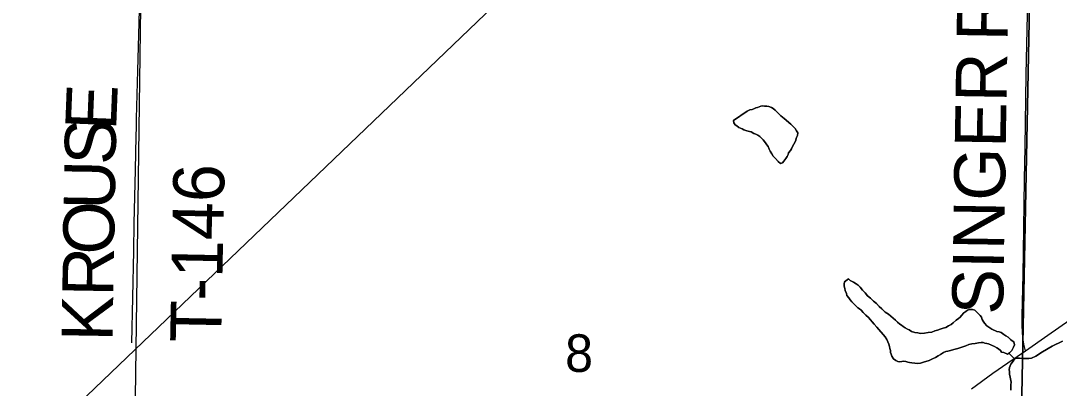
# Model space of a CAD drawing. Extents: x 2.4 to 73.1, y 4.5 to 25.6.
# Drawn here: x 33.951 to 34.529, y 20.801 to 21.005 of the extents above; entities that cross this region are included whole.
import ezdxf

# ---------------------------------------------------------------- set-up
doc = ezdxf.new("R2010")
doc.units = 0
for name, color, linetype in [('GM_X_Major_River', 7, 'Continuous'), ('GM_X_Minor_Lake', 7, 'Continuous'), ('GM_X_Minor_River', 7, 'Continuous'), ('GM_X_Section', 7, 'Continuous'), ('GM_X_Section_Text', 7, 'Continuous'), ('GM_X_State_Route', 7, 'Continuous'), ('GM_X_Township_Road', 7, 'Continuous'), ('GM_X_Township_Road_Text', 7, 'Continuous')]:
    doc.layers.add(name, color=color, linetype=linetype)

msp = doc.modelspace()

# ---------------------------------------------------------------- linework, layer by layer
at = {"layer": 'GM_X_Major_River'}
for points in [[(34.53088, 20.82703), (34.52508, 20.82418), (34.51965, 20.82112), (34.51596, 20.81877), (34.51344, 20.81752), (34.5121, 20.81738), (34.51077, 20.81742), (34.50886, 20.81729), (34.50678, 20.81755), (34.50488, 20.81762), (34.5037, 20.81651), (34.50271, 20.81522), (34.5021, 20.81428), (34.50169, 20.81335), (34.50128, 20.81241), (34.50105, 20.81109), (34.50121, 20.81013), (34.50135, 20.8086), (34.50168, 20.80707), (34.50184, 20.80611), (34.502, 20.80516), (34.50216, 20.8042), (34.50211, 20.80268), (34.50206, 20.80097), (34.50202, 20.79983)], [(34.50202, 20.79983), (34.50206, 20.80097), (34.50211, 20.80268), (34.50216, 20.8042), (34.502, 20.80516), (34.50184, 20.80611), (34.50168, 20.80707), (34.50135, 20.8086), (34.50121, 20.81013), (34.50105, 20.81109), (34.50128, 20.81241), (34.50169, 20.81335), (34.5021, 20.81428), (34.50271, 20.81522), (34.5037, 20.81651), (34.50488, 20.81762), (34.50678, 20.81755), (34.50886, 20.81729), (34.51077, 20.81742), (34.5121, 20.81738), (34.51344, 20.81752), (34.51596, 20.81877), (34.51965, 20.82112), (34.52508, 20.82418), (34.53088, 20.82703)]]:
    msp.add_lwpolyline(points, dxfattribs=at)
at = {"layer": 'GM_X_Minor_Lake'}
for points in [[(34.37926, 20.93306), (34.37987, 20.93399), (34.38028, 20.93493), (34.3821, 20.9383), (34.38274, 20.94037), (34.38315, 20.94149), (34.38339, 20.94301), (34.38267, 20.94417), (34.38194, 20.94534), (34.38084, 20.94652), (34.37954, 20.9477), (34.37843, 20.94869), (34.37695, 20.95007), (34.37583, 20.95087), (34.37491, 20.95166), (34.37398, 20.95245), (34.37306, 20.95343), (34.37176, 20.95462), (34.37084, 20.9556), (34.36973, 20.95659), (34.36879, 20.957), (34.36729, 20.95762), (34.36616, 20.95785), (34.36482, 20.95789), (34.36368, 20.95793), (34.36273, 20.95777), (34.36099, 20.95707), (34.36003, 20.95691), (34.35887, 20.95638), (34.35791, 20.95603), (34.35676, 20.95569), (34.35521, 20.95498), (34.34762, 20.9499)], [(34.34762, 20.9499), (34.35521, 20.95498), (34.35676, 20.95569), (34.35791, 20.95603), (34.35887, 20.95638), (34.36003, 20.95691), (34.36099, 20.95707), (34.36273, 20.95777), (34.36368, 20.95793), (34.36482, 20.95789), (34.36616, 20.95785), (34.36729, 20.95762), (34.36879, 20.957), (34.36973, 20.95659), (34.37084, 20.9556), (34.37176, 20.95462), (34.37306, 20.95343), (34.37398, 20.95245), (34.37491, 20.95166), (34.37583, 20.95087), (34.37695, 20.95007), (34.37843, 20.94869), (34.37954, 20.9477), (34.38084, 20.94652), (34.38194, 20.94534), (34.38267, 20.94417), (34.38339, 20.94301), (34.38315, 20.94149), (34.38274, 20.94037), (34.3821, 20.9383), (34.38028, 20.93493), (34.37987, 20.93399), (34.37926, 20.93306), (34.37827, 20.93176), (34.37805, 20.93082), (34.37745, 20.92989), (34.37665, 20.92877), (34.37565, 20.92729), (34.37486, 20.92636), (34.3737, 20.92583), (34.37241, 20.92701), (34.37094, 20.92877), (34.36965, 20.92996), (34.36893, 20.93131), (34.36802, 20.93268), (34.36748, 20.93383), (34.36696, 20.93537), (34.36623, 20.93635), (34.3655, 20.93732), (34.36403, 20.93908), (34.36311, 20.94007), (34.36219, 20.94086), (34.36107, 20.94166), (34.35995, 20.94226), (34.35901, 20.94268), (34.35751, 20.94349), (34.35656, 20.94371), (34.35505, 20.94414), (34.35335, 20.94457), (34.35242, 20.94518), (34.35054, 20.946), (34.34943, 20.9468), (34.34849, 20.9474), (34.34777, 20.94857), (34.34762, 20.9499)], [(34.34762, 20.9499), (34.34777, 20.94857), (34.34849, 20.9474), (34.34943, 20.9468), (34.35054, 20.946), (34.35242, 20.94518), (34.35335, 20.94457), (34.35505, 20.94414), (34.35656, 20.94371), (34.35751, 20.94349), (34.35901, 20.94268), (34.35995, 20.94226), (34.36107, 20.94166), (34.36219, 20.94086), (34.36311, 20.94007), (34.36403, 20.93908), (34.3655, 20.93732), (34.36623, 20.93635), (34.36696, 20.93537), (34.36748, 20.93383), (34.36802, 20.93268), (34.36893, 20.93131), (34.36965, 20.92996), (34.37094, 20.92877), (34.37241, 20.92701), (34.3737, 20.92583), (34.37486, 20.92636), (34.37565, 20.92729), (34.37665, 20.92877), (34.37745, 20.92989), (34.37805, 20.93082), (34.37827, 20.93176), (34.37926, 20.93306)], [(34.41165, 20.86179), (34.40949, 20.85996), (34.40927, 20.85883), (34.40923, 20.85769), (34.40957, 20.85635), (34.40972, 20.8552), (34.41043, 20.85347), (34.41078, 20.8525), (34.41188, 20.85113), (34.4126, 20.84997), (34.41352, 20.84899), (34.41444, 20.84801), (34.41536, 20.84702), (34.41684, 20.84564), (34.41778, 20.84504), (34.4187, 20.84425), (34.41981, 20.84307), (34.42128, 20.8415), (34.42276, 20.84012), (34.42387, 20.83894), (34.42478, 20.83777), (34.42588, 20.8364), (34.42735, 20.83483), (34.43213, 20.82935), (34.43304, 20.82799), (34.43357, 20.82664), (34.43409, 20.82529), (34.43444, 20.82413), (34.43459, 20.82299), (34.43494, 20.82184), (34.43509, 20.82069), (34.43544, 20.81973), (34.43579, 20.81876), (34.43669, 20.81721), (34.43799, 20.81622), (34.43912, 20.8158), (34.44026, 20.81557), (34.4414, 20.81572), (34.44236, 20.81588), (34.4435, 20.81566), (34.44463, 20.81543), (34.44558, 20.81521), (34.4469, 20.81497), (34.44861, 20.81472), (34.45013, 20.81467), (34.45166, 20.81481), (34.45339, 20.81533)], [(34.45339, 20.81533), (34.45166, 20.81481), (34.45013, 20.81467), (34.44861, 20.81472), (34.4469, 20.81497), (34.44558, 20.81521), (34.44463, 20.81543), (34.4435, 20.81566), (34.44236, 20.81588), (34.4414, 20.81572), (34.44026, 20.81557), (34.43912, 20.8158), (34.43799, 20.81622), (34.43669, 20.81721), (34.43579, 20.81876), (34.43544, 20.81973), (34.43509, 20.82069), (34.43494, 20.82184), (34.43459, 20.82299), (34.43444, 20.82413), (34.43409, 20.82529), (34.43357, 20.82664), (34.43304, 20.82799), (34.43213, 20.82935), (34.42735, 20.83483), (34.42588, 20.8364), (34.42478, 20.83777), (34.42387, 20.83894), (34.42276, 20.84012), (34.42128, 20.8415), (34.41981, 20.84307), (34.4187, 20.84425), (34.41778, 20.84504), (34.41684, 20.84564), (34.41536, 20.84702), (34.41444, 20.84801), (34.41352, 20.84899), (34.4126, 20.84997), (34.41188, 20.85113), (34.41078, 20.8525), (34.41043, 20.85347), (34.40972, 20.8552), (34.40957, 20.85635), (34.40923, 20.85769), (34.40927, 20.85883), (34.40949, 20.85996), (34.41165, 20.86179)], [(34.45339, 20.81533), (34.45646, 20.81618), (34.4584, 20.81725), (34.46014, 20.81796), (34.4615, 20.81886), (34.46285, 20.81958), (34.4646, 20.82066), (34.46576, 20.82119), (34.46692, 20.82154), (34.46845, 20.82187), (34.47037, 20.82237), (34.47248, 20.82287), (34.47537, 20.82392), (34.47691, 20.82444), (34.47865, 20.82514), (34.48037, 20.82547), (34.4821, 20.82579), (34.48401, 20.82611), (34.48554, 20.82625), (34.48668, 20.82621), (34.48763, 20.82599), (34.48857, 20.82577), (34.48951, 20.82554), (34.4929, 20.8241), (34.4942, 20.8233), (34.49514, 20.8227), (34.49625, 20.8219), (34.49679, 20.82093), (34.49812, 20.82069), (34.50019, 20.81986), (34.50135, 20.82059), (34.50254, 20.82188), (34.50355, 20.82375), (34.50397, 20.82507), (34.50364, 20.8266), (34.50271, 20.8272), (34.50178, 20.82799), (34.50048, 20.82918), (34.49918, 20.82998), (34.49806, 20.83078), (34.49657, 20.83178), (34.49544, 20.8322), (34.4943, 20.83242), (34.49149, 20.83366), (34.49037, 20.83446), (34.4887, 20.83565), (34.48741, 20.83703), (34.48668, 20.83819), (34.48614, 20.83916), (34.48561, 20.84032), (34.48488, 20.8413), (34.4834, 20.84287), (34.48192, 20.84425), (34.4806, 20.84467), (34.47908, 20.84472), (34.47792, 20.84419), (34.47695, 20.84346), (34.47578, 20.84274), (34.47459, 20.84126), (34.4738, 20.84033), (34.47283, 20.8396), (34.47165, 20.83869), (34.46989, 20.83723), (34.46872, 20.83631), (34.46737, 20.8356), (34.46581, 20.8347), (34.46427, 20.83418), (34.46273, 20.83366), (34.46119, 20.83314), (34.45966, 20.83281), (34.45811, 20.8321), (34.45601, 20.83179), (34.45391, 20.83148), (34.45181, 20.83136), (34.45029, 20.8316), (34.44858, 20.83185), (34.4467, 20.83248), (34.44539, 20.83328), (34.44445, 20.8337), (34.44315, 20.8345), (34.44202, 20.83511), (34.4411, 20.8359), (34.44016, 20.8365), (34.43887, 20.83768), (34.43776, 20.83867), (34.43387, 20.84204), (34.432, 20.84324), (34.43015, 20.84501), (34.42867, 20.84639), (34.4272, 20.84796), (34.42553, 20.84935), (34.42387, 20.85093), (34.4222, 20.85231), (34.42092, 20.85388), (34.41944, 20.85545), (34.41816, 20.85701), (34.41705, 20.85819), (34.41594, 20.85899), (34.41444, 20.8598), (34.41257, 20.86081), (34.41165, 20.86179)], [(34.41165, 20.86179), (34.41257, 20.86081), (34.41444, 20.8598), (34.41594, 20.85899), (34.41705, 20.85819), (34.41816, 20.85701), (34.41944, 20.85545), (34.42092, 20.85388), (34.4222, 20.85231), (34.42387, 20.85093), (34.42553, 20.84935), (34.4272, 20.84796), (34.42867, 20.84639), (34.43015, 20.84501), (34.432, 20.84324), (34.43387, 20.84204), (34.43776, 20.83867), (34.43887, 20.83768), (34.44016, 20.8365), (34.4411, 20.8359), (34.44202, 20.83511), (34.44315, 20.8345), (34.44445, 20.8337), (34.44539, 20.83328), (34.4467, 20.83248), (34.44858, 20.83185), (34.45029, 20.8316), (34.45181, 20.83136), (34.45391, 20.83148), (34.45601, 20.83179), (34.45811, 20.8321), (34.45966, 20.83281), (34.46119, 20.83314), (34.46273, 20.83366), (34.46427, 20.83418), (34.46581, 20.8347), (34.46737, 20.8356), (34.46872, 20.83631), (34.46989, 20.83723), (34.47165, 20.83869), (34.47283, 20.8396), (34.4738, 20.84033), (34.47459, 20.84126), (34.47578, 20.84274), (34.47695, 20.84346), (34.47792, 20.84419), (34.47908, 20.84472), (34.4806, 20.84467), (34.48192, 20.84425), (34.4834, 20.84287), (34.48488, 20.8413), (34.48561, 20.84032), (34.48614, 20.83916), (34.48668, 20.83819), (34.48741, 20.83703), (34.4887, 20.83565), (34.49037, 20.83446), (34.49149, 20.83366), (34.4943, 20.83242), (34.49544, 20.8322), (34.49657, 20.83178), (34.49806, 20.83078), (34.49918, 20.82998), (34.50048, 20.82918), (34.50178, 20.82799), (34.50271, 20.8272), (34.50364, 20.8266), (34.50397, 20.82507), (34.50355, 20.82375), (34.50254, 20.82188), (34.50135, 20.82059), (34.50019, 20.81986), (34.49812, 20.82069), (34.49679, 20.82093), (34.49625, 20.8219), (34.49514, 20.8227), (34.4942, 20.8233), (34.4929, 20.8241), (34.48951, 20.82554), (34.48857, 20.82577), (34.48763, 20.82599), (34.48668, 20.82621), (34.48554, 20.82625), (34.48401, 20.82611), (34.4821, 20.82579), (34.48037, 20.82547), (34.47865, 20.82514), (34.47691, 20.82444), (34.47537, 20.82392), (34.47248, 20.82287), (34.47037, 20.82237), (34.46845, 20.82187), (34.46692, 20.82154), (34.46576, 20.82119), (34.4646, 20.82066), (34.46285, 20.81958), (34.4615, 20.81886), (34.46014, 20.81796), (34.4584, 20.81725), (34.45646, 20.81618), (34.45339, 20.81533)]]:
    msp.add_lwpolyline(points, dxfattribs=at)
at = {"layer": 'GM_X_Minor_River'}
msp.add_line((34.50091, 20.8203), (34.50431, 20.81708), dxfattribs=at)
msp.add_lwpolyline([(33.49925, 20.08505), (33.5087, 20.33825), (34.68791, 21.46756)], dxfattribs=at)
at = {"layer": 'GM_X_Section'}
for points in [[(34.01857, 21.08095), (34.5135, 21.07124), (34.50366, 20.57062), (34.01173, 20.57818)], [(35.01295, 21.06066), (35.00213, 20.55856), (34.50366, 20.57062), (34.5135, 21.07124)]]:
    msp.add_lwpolyline(points, close=True, dxfattribs=at)
at = {"layer": 'GM_X_State_Route'}
msp.add_lwpolyline([(34.48016, 20.80055), (34.49197, 20.80917), (34.5004, 20.81502), (34.51013, 20.82172), (34.52268, 20.83035), (34.53491, 20.8389)], dxfattribs=at)
at = {"layer": 'GM_X_Township_Road'}
for points in [[(34.01512, 20.94605), (34.0152, 20.95103), (34.01594, 20.97775), (34.01659, 21.00417), (34.01771, 21.05048), (34.01822, 21.07286), (34.01842, 21.08073)], [(34.51013, 20.82172), (34.50927, 20.82531), (34.50869, 20.82901), (34.50844, 20.8323), (34.5083, 20.83577), (34.50832, 20.84105), (34.5089, 20.86406), (34.50905, 20.87649), (34.50958, 20.91692), (34.51001, 20.93495), (34.51063, 20.97538), (34.51188, 21.03414), (34.51206, 21.04316), (34.51247, 21.06306), (34.51257, 21.06835), (34.51263, 21.07178)], [(34.01267, 20.82608), (34.01308, 20.85126), (34.01363, 20.87737), (34.01397, 20.8926), (34.01465, 20.92244), (34.01505, 20.94108), (34.01512, 20.94605)]]:
    msp.add_lwpolyline(points, dxfattribs=at)

# ---------------------------------------------------------------- texts
at = {"layer": 'GM_X_Section_Text'}
msp.add_text('8', height=0.02093, rotation=0.00001, dxfattribs=at).set_placement((34.25382, 20.80991))
at = {"layer": 'GM_X_Township_Road_Text'}
for s, height, rotation, p in [('RD', 0.028409, 89.01275, (34.50015, 20.99382)), ('SINGER', 0.028409, 89.05428, (34.49764, 20.84167)), ('E', 0.02841, 87.75375, (34.00381, 20.94406)), ('S', 0.02841, 88.86905, (34.00344, 20.92504)), ('U', 0.02841, 89.04186, (34.00302, 20.90007)), ('T-146', 0.028409, 88.87633, (34.06229, 20.82612)), ('O', 0.02841, 89.04187, (34.0026, 20.87507)), ('R', 0.02841, 89.04359, (34.00221, 20.85174)), ('K', 0.02841, 89.04187, (34.0018, 20.82675))]:
    msp.add_text(s, height=height, rotation=rotation, dxfattribs=at).set_placement(p)

doc.saveas('drawing.dxf')
